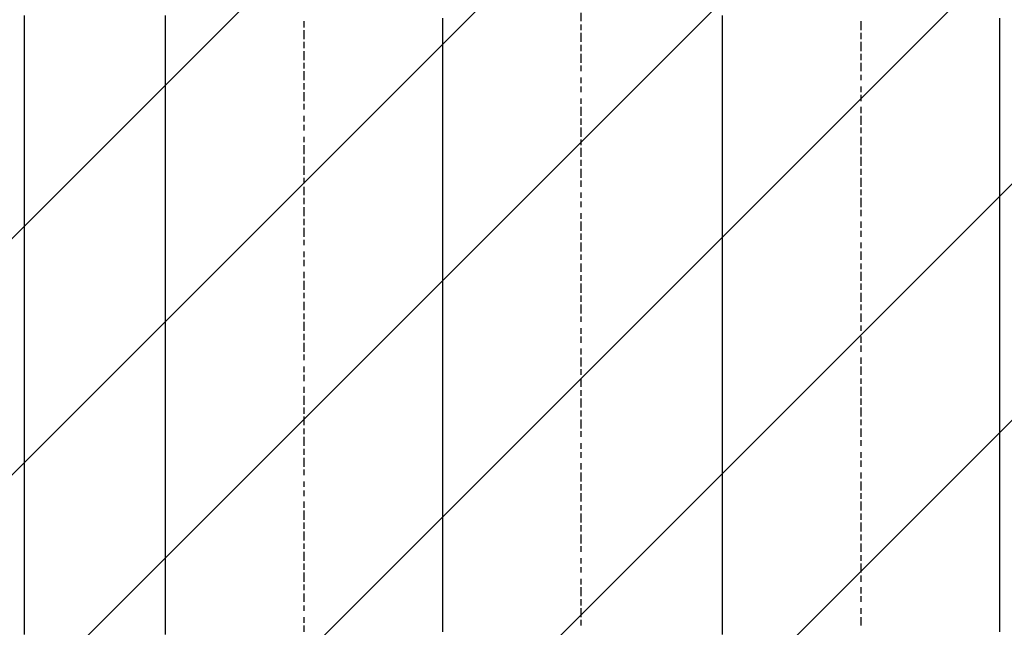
# Model space of a CAD drawing. Extents: x 997 to 109698, y 921 to 94021.
# Tile 473 of 656: x 34002 to 35416, y 41145 to 42018. Entities that reach past the tile are written whole.
import ezdxf

# ---------------------------------------------------------------- set-up
doc = ezdxf.new("R2010")
doc.units = 0
doc.header["$MEASUREMENT"] = 0
doc.layers.add('12', color=7, linetype='CONTINUOUS')
doc.layers.add('28', color=7, linetype='CONTINUOUS')

msp = doc.modelspace()

# ---------------------------------------------------------------- linework, layer by layer
at = {"layer": '12', "color": 1}
for p, q in [((34808.630503, 42015.563401), (34808.630503, 42027.563401)), ((34410.630503, 42006.563401), (34410.630503, 42015.563401)), ((34808.630503, 42002.563401), (34808.630503, 42010.563401)), ((35210.630503, 42002.563401), (35210.630503, 42015.563401)), ((34410.630503, 41989.563401), (34410.630503, 42002.563401)), ((34808.630503, 41985.563401), (34808.630503, 41998.563401)), ((35210.630503, 41989.563401), (35210.630503, 41998.563401)), ((34410.630503, 41976.563401), (34410.630503, 41985.563401)), ((35210.630503, 41972.563401), (35210.630503, 41985.563401)), ((34410.630503, 41959.563401), (34410.630503, 41972.563401)), ((34808.630503, 41972.563401), (34808.630503, 41981.563401)), ((34808.630503, 41955.563401), (34808.630503, 41968.563401)), ((35210.630503, 41959.563401), (35210.630503, 41968.563401)), ((34410.630503, 41947.563401), (34410.630503, 41955.563401)), ((35210.630503, 41943.563401), (35210.630503, 41955.563401)), ((34410.630503, 41930.563401), (34410.630503, 41943.563401)), ((34808.630503, 41943.563401), (34808.630503, 41951.563401)), ((34410.630503, 41917.563401), (34410.630503, 41926.563401)), ((34808.630503, 41926.563401), (34808.630503, 41934.563401)), ((35210.630503, 41930.563401), (35210.630503, 41938.563401)), ((34410.630503, 41900.563401), (34410.630503, 41913.563401)), ((34808.630503, 41913.563401), (34808.630503, 41921.563401)), ((35210.630503, 41913.563401), (35210.630503, 41921.563401)), ((34808.630503, 41896.563401), (34808.630503, 41904.563401)), ((35210.630503, 41900.563401), (35210.630503, 41909.563401)), ((34410.630503, 41888.563401), (34410.630503, 41896.563401)), ((34808.630503, 41879.563401), (34808.630503, 41892.563401)), ((35210.630503, 41883.563401), (35210.630503, 41892.563401)), ((34410.630503, 41871.563401), (34410.630503, 41879.563401)), ((34808.630503, 41866.563401), (34808.630503, 41875.563401)), ((35210.630503, 41866.563401), (35210.630503, 41879.563401)), ((34410.630503, 41858.563401), (34410.630503, 41866.563401)), ((34808.630503, 41849.563401), (34808.630503, 41862.563401)), ((35210.630503, 41854.563401), (35210.630503, 41862.563401)), ((34410.630503, 41841.563401), (34410.630503, 41849.563401)), ((34808.630503, 41837.563401), (34808.630503, 41845.563401)), ((35210.630503, 41837.563401), (35210.630503, 41849.563401)), ((34410.630503, 41824.563401), (34410.630503, 41837.563401)), ((34808.630503, 41820.563401), (34808.630503, 41833.563401)), ((35210.630503, 41824.563401), (35210.630503, 41833.563401)), ((34410.630503, 41811.563401), (34410.630503, 41820.563401)), ((34808.630503, 41807.563401), (34808.630503, 41816.563401)), ((35210.630503, 41807.563401), (35210.630503, 41820.563401)), ((34410.630503, 41794.563401), (34410.630503, 41807.563401)), ((34808.630503, 41790.563401), (34808.630503, 41803.563401)), ((35210.630503, 41794.563401), (35210.630503, 41803.563401)), ((34410.630503, 41782.563401), (34410.630503, 41790.563401)), ((34808.630503, 41777.563401), (34808.630503, 41786.563401)), ((35210.630503, 41777.563401), (35210.630503, 41790.563401)), ((34410.630503, 41765.563401), (34410.630503, 41777.563401)), ((34808.630503, 41761.563401), (34808.630503, 41769.563401)), ((35210.630503, 41765.563401), (35210.630503, 41773.563401)), ((34410.630503, 41752.563401), (34410.630503, 41761.563401)), ((34808.630503, 41748.563401), (34808.630503, 41756.563401)), ((35210.630503, 41748.563401), (35210.630503, 41761.563401)), ((34410.630503, 41735.563401), (34410.630503, 41748.563401)), ((35210.630503, 41735.563401), (35210.630503, 41744.563401)), ((34410.630503, 41722.563401), (34410.630503, 41731.563401)), ((34808.630503, 41731.563401), (34808.630503, 41739.563401)), ((34808.630503, 41714.563401), (34808.630503, 41727.563401)), ((35210.630503, 41718.563401), (35210.630503, 41727.563401)), ((34410.630503, 41705.563401), (34410.630503, 41718.563401)), ((35210.630503, 41705.563401), (35210.630503, 41714.563401)), ((34410.630503, 41693.563401), (34410.630503, 41701.563401)), ((34808.630503, 41701.563401), (34808.630503, 41710.563401)), ((34808.630503, 41684.563401), (34808.630503, 41697.563401)), ((35210.630503, 41689.563401), (35210.630503, 41697.563401)), ((34410.630503, 41676.563401), (34410.630503, 41684.563401)), ((34410.630503, 41663.563401), (34410.630503, 41672.563401)), ((34808.630503, 41672.563401), (34808.630503, 41680.563401)), ((35210.630503, 41672.563401), (35210.630503, 41684.563401)), ((34808.630503, 41655.563401), (34808.630503, 41667.563401)), ((35210.630503, 41659.563401), (35210.630503, 41667.563401)), ((34410.630503, 41646.563401), (34410.630503, 41655.563401)), ((34410.630503, 41629.563401), (34410.630503, 41642.563401)), ((34808.630503, 41642.563401), (34808.630503, 41650.563401)), ((35210.630503, 41642.563401), (35210.630503, 41655.563401)), ((34808.630503, 41625.563401), (34808.630503, 41638.563401)), ((35210.630503, 41629.563401), (35210.630503, 41638.563401)), ((34410.630503, 41617.563401), (34410.630503, 41625.563401)), ((34808.630503, 41612.563401), (34808.630503, 41621.563401)), ((35210.630503, 41612.563401), (35210.630503, 41625.563401)), ((34410.630503, 41600.563401), (34410.630503, 41612.563401)), ((34808.630503, 41595.563401), (34808.630503, 41608.563401)), ((35210.630503, 41600.563401), (35210.630503, 41608.563401)), ((34410.630503, 41587.563401), (34410.630503, 41595.563401)), ((34808.630503, 41583.563401), (34808.630503, 41591.563401)), ((35210.630503, 41583.563401), (35210.630503, 41595.563401)), ((34410.630503, 41570.563401), (34410.630503, 41583.563401)), ((34808.630503, 41566.563401), (34808.630503, 41574.563401)), ((35210.630503, 41570.563401), (35210.630503, 41578.563401)), ((34410.630503, 41557.563401), (34410.630503, 41566.563401)), ((34808.630503, 41553.563401), (34808.630503, 41562.563401)), ((35210.630503, 41553.563401), (35210.630503, 41562.563401)), ((34410.630503, 41540.563401), (34410.630503, 41553.563401)), ((34808.630503, 41536.563401), (34808.630503, 41545.563401)), ((35210.630503, 41540.563401), (35210.630503, 41549.563401)), ((34410.630503, 41528.563401), (34410.630503, 41536.563401)), ((34808.630503, 41519.563401), (34808.630503, 41532.563401)), ((35210.630503, 41523.563401), (35210.630503, 41532.563401)), ((34410.630503, 41511.563401), (34410.630503, 41519.563401)), ((34808.630503, 41507.563401), (34808.630503, 41515.563401)), ((35210.630503, 41507.563401), (35210.630503, 41519.563401)), ((34410.630503, 41498.563401), (34410.630503, 41507.563401)), ((34808.630503, 41490.563401), (34808.630503, 41502.563401)), ((35210.630503, 41494.563401), (35210.630503, 41502.563401)), ((34410.630503, 41481.563401), (34410.630503, 41490.563401)), ((35210.630503, 41477.563401), (35210.630503, 41490.563401)), ((34410.630503, 41464.563401), (34410.630503, 41477.563401)), ((34808.630503, 41477.563401), (34808.630503, 41485.563401)), ((34808.630503, 41460.563401), (34808.630503, 41473.563401)), ((35210.630503, 41464.563401), (35210.630503, 41473.563401)), ((34410.630503, 41451.563401), (34410.630503, 41460.563401)), ((35210.630503, 41447.563401), (35210.630503, 41460.563401)), ((34410.630503, 41435.563401), (34410.630503, 41447.563401)), ((34808.630503, 41447.563401), (34808.630503, 41456.563401)), ((34410.630503, 41422.563401), (34410.630503, 41430.563401)), ((34808.630503, 41430.563401), (34808.630503, 41443.563401)), ((35210.630503, 41435.563401), (35210.630503, 41443.563401)), ((35210.630503, 41418.563401), (35210.630503, 41430.563401)), ((34410.630503, 41405.563401), (34410.630503, 41418.563401)), ((34808.630503, 41418.563401), (34808.630503, 41426.563401)), ((34808.630503, 41401.563401), (34808.630503, 41409.563401)), ((35210.630503, 41405.563401), (35210.630503, 41413.563401)), ((34410.630503, 41392.563401), (34410.630503, 41401.563401)), ((34410.630503, 41375.563401), (34410.630503, 41388.563401)), ((34808.630503, 41388.563401), (34808.630503, 41396.563401)), ((35210.630503, 41388.563401), (35210.630503, 41396.563401)), ((34808.630503, 41371.563401), (34808.630503, 41380.563401)), ((35210.630503, 41375.563401), (35210.630503, 41384.563401)), ((34410.630503, 41363.563401), (34410.630503, 41371.563401)), ((34808.630503, 41354.563401), (34808.630503, 41367.563401)), ((35210.630503, 41358.563401), (35210.630503, 41367.563401)), ((34410.630503, 41346.563401), (34410.630503, 41354.563401)), ((34808.630503, 41341.563401), (34808.630503, 41350.563401)), ((35210.630503, 41341.563401), (35210.630503, 41354.563401)), ((34410.630503, 41333.563401), (34410.630503, 41341.563401)), ((34808.630503, 41325.563401), (34808.630503, 41337.563401)), ((35210.630503, 41329.563401), (35210.630503, 41337.563401)), ((34410.630503, 41316.563401), (34410.630503, 41325.563401)), ((34808.630503, 41312.563401), (34808.630503, 41320.563401)), ((35210.630503, 41312.563401), (35210.630503, 41325.563401)), ((34410.630503, 41299.563401), (34410.630503, 41312.563401)), ((34808.630503, 41295.563401), (34808.630503, 41308.563401)), ((35210.630503, 41299.563401), (35210.630503, 41308.563401)), ((34410.630503, 41286.563401), (34410.630503, 41295.563401)), ((34808.630503, 41282.563401), (34808.630503, 41291.563401)), ((35210.630503, 41282.563401), (35210.630503, 41295.563401)), ((34410.630503, 41269.563401), (34410.630503, 41282.563401)), ((34808.630503, 41265.563401), (34808.630503, 41278.563401)), ((35210.630503, 41269.563401), (35210.630503, 41278.563401)), ((34410.630503, 41257.563401), (34410.630503, 41265.563401)), ((34808.630503, 41253.563401), (34808.630503, 41261.563401)), ((35210.630503, 41253.563401), (35210.630503, 41265.563401)), ((34410.630503, 41240.563401), (34410.630503, 41253.563401)), ((35210.630503, 41240.563401), (35210.630503, 41248.563401)), ((34410.630503, 41227.563401), (34410.630503, 41236.563401)), ((34808.630503, 41236.563401), (34808.630503, 41244.563401)), ((35210.630503, 41223.563401), (35210.630503, 41236.563401)), ((34410.630503, 41210.563401), (34410.630503, 41223.563401)), ((34808.630503, 41223.563401), (34808.630503, 41231.563401)), ((35210.630503, 41210.563401), (35210.630503, 41219.563401)), ((34410.630503, 41198.563401), (34410.630503, 41206.563401)), ((34808.630503, 41206.563401), (34808.630503, 41214.563401)), ((34410.630503, 41181.563401), (34410.630503, 41193.563401)), ((34808.630503, 41189.563401), (34808.630503, 41202.563401)), ((35210.630503, 41193.563401), (35210.630503, 41202.563401)), ((34410.630503, 41168.563401), (34410.630503, 41176.563401)), ((34808.630503, 41176.563401), (34808.630503, 41185.563401)), ((35210.630503, 41181.563401), (35210.630503, 41189.563401)), ((34808.630503, 41159.563401), (34808.630503, 41172.563401)), ((35210.630503, 41164.563401), (35210.630503, 41172.563401)), ((34410.630503, 41151.563401), (34410.630503, 41159.563401)), ((34410.630503, 41138.563401), (34410.630503, 41147.563401)), ((34808.630503, 41147.563401), (34808.630503, 41155.563401)), ((35210.630503, 41147.563401), (35210.630503, 41159.563401))]:
    msp.add_line(p, q, dxfattribs=at)
at = {"layer": '12', "color": 5}
for p, q in [((34008.630503, 42023.563401), (34008.630503, 42015.563401)), ((34008.630503, 42015.563401), (34008.630503, 42006.563401)), ((34211.630503, 42015.563401), (34211.630503, 42023.563401)), ((34211.630503, 42006.563401), (34211.630503, 42015.563401)), ((34609.630503, 42006.563401), (34609.630503, 42019.563401)), ((35011.630503, 42015.563401), (35011.630503, 42023.563401)), ((35011.630503, 42006.563401), (35011.630503, 42015.563401)), ((35409.630503, 42006.563401), (35409.630503, 42019.563401)), ((34008.630503, 42006.563401), (34008.630503, 41993.563401)), ((34211.630503, 41993.563401), (34211.630503, 42006.563401)), ((34609.630503, 41998.563401), (34609.630503, 42006.563401)), ((34609.630503, 41989.563401), (34609.630503, 41998.563401)), ((35011.630503, 41993.563401), (35011.630503, 42006.563401)), ((35409.630503, 41998.563401), (35409.630503, 42006.563401)), ((35409.630503, 41989.563401), (35409.630503, 41998.563401)), ((34008.630503, 41993.563401), (34008.630503, 41985.563401)), ((34008.630503, 41985.563401), (34008.630503, 41976.563401)), ((34211.630503, 41985.563401), (34211.630503, 41993.563401)), ((34211.630503, 41976.563401), (34211.630503, 41985.563401)), ((34609.630503, 41976.563401), (34609.630503, 41989.563401)), ((35011.630503, 41985.563401), (35011.630503, 41993.563401)), ((35011.630503, 41976.563401), (35011.630503, 41985.563401)), ((35409.630503, 41976.563401), (35409.630503, 41989.563401)), ((34008.630503, 41976.563401), (34008.630503, 41964.563401)), ((34211.630503, 41964.563401), (34211.630503, 41976.563401)), ((34609.630503, 41968.563401), (34609.630503, 41976.563401)), ((34609.630503, 41955.563401), (34609.630503, 41968.563401)), ((35011.630503, 41964.563401), (35011.630503, 41976.563401)), ((35409.630503, 41968.563401), (35409.630503, 41976.563401)), ((35409.630503, 41955.563401), (35409.630503, 41968.563401)), ((34008.630503, 41964.563401), (34008.630503, 41955.563401)), ((34008.630503, 41955.563401), (34008.630503, 41947.563401)), ((34211.630503, 41955.563401), (34211.630503, 41964.563401)), ((34211.630503, 41947.563401), (34211.630503, 41955.563401)), ((34609.630503, 41947.563401), (34609.630503, 41955.563401)), ((35011.630503, 41955.563401), (35011.630503, 41964.563401)), ((35011.630503, 41947.563401), (35011.630503, 41955.563401)), ((35409.630503, 41947.563401), (35409.630503, 41955.563401)), ((34008.630503, 41947.563401), (34008.630503, 41934.563401)), ((34211.630503, 41934.563401), (34211.630503, 41947.563401)), ((34609.630503, 41938.563401), (34609.630503, 41947.563401)), ((35011.630503, 41934.563401), (35011.630503, 41947.563401)), ((35409.630503, 41938.563401), (35409.630503, 41947.563401)), ((34008.630503, 41934.563401), (34008.630503, 41926.563401)), ((34008.630503, 41926.563401), (34008.630503, 41913.563401)), ((34211.630503, 41926.563401), (34211.630503, 41934.563401)), ((34211.630503, 41913.563401), (34211.630503, 41926.563401)), ((34609.630503, 41926.563401), (34609.630503, 41938.563401)), ((34609.630503, 41917.563401), (34609.630503, 41926.563401)), ((35011.630503, 41926.563401), (35011.630503, 41934.563401)), ((35011.630503, 41913.563401), (35011.630503, 41926.563401)), ((35409.630503, 41926.563401), (35409.630503, 41938.563401)), ((35409.630503, 41917.563401), (35409.630503, 41926.563401)), ((34008.630503, 41913.563401), (34008.630503, 41904.563401)), ((34211.630503, 41904.563401), (34211.630503, 41913.563401)), ((34609.630503, 41909.563401), (34609.630503, 41917.563401)), ((35011.630503, 41904.563401), (35011.630503, 41913.563401)), ((35409.630503, 41909.563401), (35409.630503, 41917.563401)), ((34008.630503, 41904.563401), (34008.630503, 41896.563401)), ((34211.630503, 41896.563401), (34211.630503, 41904.563401)), ((34609.630503, 41896.563401), (34609.630503, 41909.563401)), ((35011.630503, 41896.563401), (35011.630503, 41904.563401)), ((35409.630503, 41896.563401), (35409.630503, 41909.563401)), ((34008.630503, 41896.563401), (34008.630503, 41883.563401)), ((34008.630503, 41883.563401), (34008.630503, 41875.563401)), ((34211.630503, 41883.563401), (34211.630503, 41896.563401)), ((34211.630503, 41875.563401), (34211.630503, 41883.563401)), ((34609.630503, 41888.563401), (34609.630503, 41896.563401)), ((34609.630503, 41879.563401), (34609.630503, 41888.563401)), ((35011.630503, 41883.563401), (35011.630503, 41896.563401)), ((35011.630503, 41875.563401), (35011.630503, 41883.563401)), ((35409.630503, 41888.563401), (35409.630503, 41896.563401)), ((35409.630503, 41879.563401), (35409.630503, 41888.563401)), ((34008.630503, 41875.563401), (34008.630503, 41866.563401)), ((34211.630503, 41866.563401), (34211.630503, 41875.563401)), ((34609.630503, 41866.563401), (34609.630503, 41879.563401)), ((35011.630503, 41866.563401), (35011.630503, 41875.563401)), ((35409.630503, 41866.563401), (35409.630503, 41879.563401)), ((34008.630503, 41866.563401), (34008.630503, 41854.563401)), ((34008.630503, 41854.563401), (34008.630503, 41845.563401)), ((34211.630503, 41854.563401), (34211.630503, 41866.563401)), ((34211.630503, 41845.563401), (34211.630503, 41854.563401)), ((34609.630503, 41858.563401), (34609.630503, 41866.563401)), ((34609.630503, 41849.563401), (34609.630503, 41858.563401)), ((35011.630503, 41854.563401), (35011.630503, 41866.563401)), ((35011.630503, 41845.563401), (35011.630503, 41854.563401)), ((35409.630503, 41858.563401), (35409.630503, 41866.563401)), ((35409.630503, 41845.563401), (35409.630503, 41858.563401)), ((34008.630503, 41845.563401), (34008.630503, 41837.563401)), ((34211.630503, 41837.563401), (34211.630503, 41845.563401)), ((34609.630503, 41837.563401), (34609.630503, 41849.563401)), ((35011.630503, 41837.563401), (35011.630503, 41845.563401)), ((35409.630503, 41837.563401), (35409.630503, 41845.563401)), ((34008.630503, 41837.563401), (34008.630503, 41824.563401)), ((34211.630503, 41824.563401), (34211.630503, 41837.563401)), ((34609.630503, 41828.563401), (34609.630503, 41837.563401)), ((34609.630503, 41816.563401), (34609.630503, 41828.563401)), ((35011.630503, 41824.563401), (35011.630503, 41837.563401)), ((35409.630503, 41828.563401), (35409.630503, 41837.563401)), ((35409.630503, 41816.563401), (35409.630503, 41828.563401)), ((34008.630503, 41824.563401), (34008.630503, 41816.563401)), ((34008.630503, 41816.563401), (34008.630503, 41803.563401)), ((34211.630503, 41816.563401), (34211.630503, 41824.563401)), ((34211.630503, 41803.563401), (34211.630503, 41816.563401)), ((34609.630503, 41807.563401), (34609.630503, 41816.563401)), ((35011.630503, 41816.563401), (35011.630503, 41824.563401)), ((35011.630503, 41803.563401), (35011.630503, 41816.563401)), ((35409.630503, 41807.563401), (35409.630503, 41816.563401)), ((34008.630503, 41803.563401), (34008.630503, 41794.563401)), ((34211.630503, 41794.563401), (34211.630503, 41803.563401)), ((34609.630503, 41799.563401), (34609.630503, 41807.563401)), ((34609.630503, 41786.563401), (34609.630503, 41799.563401)), ((35011.630503, 41794.563401), (35011.630503, 41803.563401)), ((35409.630503, 41799.563401), (35409.630503, 41807.563401)), ((35409.630503, 41786.563401), (35409.630503, 41799.563401)), ((34008.630503, 41794.563401), (34008.630503, 41786.563401)), ((34008.630503, 41786.563401), (34008.630503, 41773.563401)), ((34211.630503, 41786.563401), (34211.630503, 41794.563401)), ((34211.630503, 41773.563401), (34211.630503, 41786.563401)), ((34609.630503, 41777.563401), (34609.630503, 41786.563401)), ((35011.630503, 41786.563401), (35011.630503, 41794.563401)), ((35011.630503, 41773.563401), (35011.630503, 41786.563401)), ((35409.630503, 41777.563401), (35409.630503, 41786.563401)), ((34008.630503, 41773.563401), (34008.630503, 41765.563401)), ((34211.630503, 41765.563401), (34211.630503, 41773.563401)), ((34609.630503, 41769.563401), (34609.630503, 41777.563401)), ((34609.630503, 41756.563401), (34609.630503, 41769.563401)), ((35011.630503, 41765.563401), (35011.630503, 41773.563401)), ((35409.630503, 41769.563401), (35409.630503, 41777.563401)), ((35409.630503, 41756.563401), (35409.630503, 41769.563401)), ((34008.630503, 41765.563401), (34008.630503, 41756.563401)), ((34008.630503, 41756.563401), (34008.630503, 41744.563401)), ((34211.630503, 41756.563401), (34211.630503, 41765.563401)), ((34211.630503, 41744.563401), (34211.630503, 41756.563401)), ((34609.630503, 41748.563401), (34609.630503, 41756.563401)), ((35011.630503, 41756.563401), (35011.630503, 41765.563401)), ((35011.630503, 41744.563401), (35011.630503, 41756.563401)), ((35409.630503, 41748.563401), (35409.630503, 41756.563401)), ((34008.630503, 41744.563401), (34008.630503, 41735.563401)), ((34211.630503, 41735.563401), (34211.630503, 41744.563401)), ((34609.630503, 41739.563401), (34609.630503, 41748.563401)), ((35011.630503, 41735.563401), (35011.630503, 41744.563401)), ((35409.630503, 41735.563401), (35409.630503, 41748.563401)), ((34008.630503, 41735.563401), (34008.630503, 41727.563401)), ((34008.630503, 41727.563401), (34008.630503, 41714.563401)), ((34211.630503, 41727.563401), (34211.630503, 41735.563401)), ((34211.630503, 41714.563401), (34211.630503, 41727.563401)), ((34609.630503, 41727.563401), (34609.630503, 41739.563401)), ((34609.630503, 41718.563401), (34609.630503, 41727.563401)), ((35011.630503, 41727.563401), (35011.630503, 41735.563401)), ((35011.630503, 41714.563401), (35011.630503, 41727.563401)), ((35409.630503, 41727.563401), (35409.630503, 41735.563401)), ((35409.630503, 41718.563401), (35409.630503, 41727.563401)), ((34008.630503, 41714.563401), (34008.630503, 41705.563401)), ((34211.630503, 41705.563401), (34211.630503, 41714.563401)), ((34609.630503, 41705.563401), (34609.630503, 41718.563401)), ((35011.630503, 41705.563401), (35011.630503, 41714.563401)), ((35409.630503, 41705.563401), (35409.630503, 41718.563401)), ((34008.630503, 41705.563401), (34008.630503, 41697.563401)), ((34211.630503, 41697.563401), (34211.630503, 41705.563401)), ((34609.630503, 41697.563401), (34609.630503, 41705.563401)), ((35011.630503, 41693.563401), (35011.630503, 41705.563401)), ((35409.630503, 41697.563401), (35409.630503, 41705.563401)), ((34008.630503, 41697.563401), (34008.630503, 41684.563401)), ((34211.630503, 41684.563401), (34211.630503, 41697.563401)), ((34609.630503, 41689.563401), (34609.630503, 41697.563401)), ((34609.630503, 41676.563401), (34609.630503, 41689.563401)), ((35011.630503, 41684.563401), (35011.630503, 41693.563401)), ((35409.630503, 41689.563401), (35409.630503, 41697.563401)), ((35409.630503, 41676.563401), (35409.630503, 41689.563401)), ((34008.630503, 41684.563401), (34008.630503, 41676.563401)), ((34008.630503, 41676.563401), (34008.630503, 41663.563401)), ((34211.630503, 41676.563401), (34211.630503, 41684.563401)), ((34211.630503, 41663.563401), (34211.630503, 41676.563401)), ((34609.630503, 41667.563401), (34609.630503, 41676.563401)), ((35011.630503, 41676.563401), (35011.630503, 41684.563401)), ((35011.630503, 41663.563401), (35011.630503, 41676.563401)), ((35409.630503, 41667.563401), (35409.630503, 41676.563401)), ((34008.630503, 41663.563401), (34008.630503, 41655.563401)), ((34211.630503, 41655.563401), (34211.630503, 41663.563401)), ((34609.630503, 41659.563401), (34609.630503, 41667.563401)), ((34609.630503, 41646.563401), (34609.630503, 41659.563401)), ((35011.630503, 41655.563401), (35011.630503, 41663.563401)), ((35409.630503, 41659.563401), (35409.630503, 41667.563401)), ((35409.630503, 41646.563401), (35409.630503, 41659.563401)), ((34008.630503, 41655.563401), (34008.630503, 41646.563401)), ((34008.630503, 41646.563401), (34008.630503, 41634.563401)), ((34211.630503, 41646.563401), (34211.630503, 41655.563401)), ((34211.630503, 41634.563401), (34211.630503, 41646.563401)), ((34609.630503, 41638.563401), (34609.630503, 41646.563401)), ((35011.630503, 41646.563401), (35011.630503, 41655.563401)), ((35011.630503, 41634.563401), (35011.630503, 41646.563401)), ((35409.630503, 41638.563401), (35409.630503, 41646.563401)), ((34008.630503, 41634.563401), (34008.630503, 41625.563401)), ((34211.630503, 41625.563401), (34211.630503, 41634.563401)), ((34609.630503, 41629.563401), (34609.630503, 41638.563401)), ((34609.630503, 41617.563401), (34609.630503, 41629.563401)), ((35011.630503, 41625.563401), (35011.630503, 41634.563401)), ((35409.630503, 41625.563401), (35409.630503, 41638.563401)), ((34008.630503, 41625.563401), (34008.630503, 41617.563401)), ((34008.630503, 41617.563401), (34008.630503, 41604.563401)), ((34211.630503, 41617.563401), (34211.630503, 41625.563401)), ((34211.630503, 41604.563401), (34211.630503, 41617.563401)), ((34609.630503, 41608.563401), (34609.630503, 41617.563401)), ((35011.630503, 41617.563401), (35011.630503, 41625.563401)), ((35011.630503, 41604.563401), (35011.630503, 41617.563401)), ((35409.630503, 41617.563401), (35409.630503, 41625.563401)), ((35409.630503, 41608.563401), (35409.630503, 41617.563401)), ((34008.630503, 41604.563401), (34008.630503, 41595.563401)), ((34211.630503, 41595.563401), (34211.630503, 41604.563401)), ((34609.630503, 41595.563401), (34609.630503, 41608.563401)), ((35011.630503, 41595.563401), (35011.630503, 41604.563401)), ((35409.630503, 41595.563401), (35409.630503, 41608.563401)), ((34008.630503, 41595.563401), (34008.630503, 41587.563401)), ((34008.630503, 41587.563401), (34008.630503, 41574.563401)), ((34211.630503, 41587.563401), (34211.630503, 41595.563401)), ((34211.630503, 41574.563401), (34211.630503, 41587.563401)), ((34609.630503, 41587.563401), (34609.630503, 41595.563401)), ((34609.630503, 41578.563401), (34609.630503, 41587.563401)), ((35011.630503, 41583.563401), (35011.630503, 41595.563401)), ((35409.630503, 41587.563401), (35409.630503, 41595.563401)), ((35409.630503, 41578.563401), (35409.630503, 41587.563401)), ((34008.630503, 41574.563401), (34008.630503, 41566.563401)), ((34211.630503, 41566.563401), (34211.630503, 41574.563401)), ((34609.630503, 41566.563401), (34609.630503, 41578.563401)), ((35011.630503, 41574.563401), (35011.630503, 41583.563401)), ((35011.630503, 41566.563401), (35011.630503, 41574.563401)), ((35409.630503, 41566.563401), (35409.630503, 41578.563401)), ((34008.630503, 41566.563401), (34008.630503, 41553.563401)), ((34211.630503, 41553.563401), (34211.630503, 41566.563401)), ((34609.630503, 41557.563401), (34609.630503, 41566.563401)), ((34609.630503, 41549.563401), (34609.630503, 41557.563401)), ((35011.630503, 41553.563401), (35011.630503, 41566.563401)), ((35409.630503, 41557.563401), (35409.630503, 41566.563401)), ((35409.630503, 41549.563401), (35409.630503, 41557.563401)), ((34008.630503, 41553.563401), (34008.630503, 41545.563401)), ((34008.630503, 41545.563401), (34008.630503, 41536.563401)), ((34211.630503, 41545.563401), (34211.630503, 41553.563401)), ((34211.630503, 41536.563401), (34211.630503, 41545.563401)), ((34609.630503, 41536.563401), (34609.630503, 41549.563401)), ((35011.630503, 41545.563401), (35011.630503, 41553.563401)), ((35011.630503, 41536.563401), (35011.630503, 41545.563401)), ((35409.630503, 41536.563401), (35409.630503, 41549.563401)), ((34008.630503, 41536.563401), (34008.630503, 41523.563401)), ((34211.630503, 41523.563401), (34211.630503, 41536.563401)), ((34609.630503, 41528.563401), (34609.630503, 41536.563401)), ((35011.630503, 41523.563401), (35011.630503, 41536.563401)), ((35409.630503, 41528.563401), (35409.630503, 41536.563401)), ((34008.630503, 41523.563401), (34008.630503, 41515.563401)), ((34008.630503, 41515.563401), (34008.630503, 41507.563401)), ((34211.630503, 41515.563401), (34211.630503, 41523.563401)), ((34211.630503, 41507.563401), (34211.630503, 41515.563401)), ((34609.630503, 41519.563401), (34609.630503, 41528.563401)), ((34609.630503, 41507.563401), (34609.630503, 41519.563401)), ((35011.630503, 41515.563401), (35011.630503, 41523.563401)), ((35011.630503, 41507.563401), (35011.630503, 41515.563401)), ((35409.630503, 41519.563401), (35409.630503, 41528.563401)), ((35409.630503, 41507.563401), (35409.630503, 41519.563401)), ((34008.630503, 41507.563401), (34008.630503, 41494.563401)), ((34211.630503, 41494.563401), (34211.630503, 41507.563401)), ((34609.630503, 41498.563401), (34609.630503, 41507.563401)), ((35011.630503, 41494.563401), (35011.630503, 41507.563401)), ((35409.630503, 41498.563401), (35409.630503, 41507.563401)), ((34008.630503, 41494.563401), (34008.630503, 41485.563401)), ((34211.630503, 41485.563401), (34211.630503, 41494.563401)), ((34609.630503, 41485.563401), (34609.630503, 41498.563401)), ((35011.630503, 41485.563401), (35011.630503, 41494.563401)), ((35409.630503, 41485.563401), (35409.630503, 41498.563401)), ((34008.630503, 41485.563401), (34008.630503, 41477.563401)), ((34008.630503, 41477.563401), (34008.630503, 41464.563401)), ((34211.630503, 41477.563401), (34211.630503, 41485.563401)), ((34211.630503, 41464.563401), (34211.630503, 41477.563401)), ((34609.630503, 41477.563401), (34609.630503, 41485.563401)), ((34609.630503, 41468.563401), (34609.630503, 41477.563401)), ((35011.630503, 41473.563401), (35011.630503, 41485.563401)), ((35011.630503, 41464.563401), (35011.630503, 41473.563401)), ((35409.630503, 41477.563401), (35409.630503, 41485.563401)), ((35409.630503, 41468.563401), (35409.630503, 41477.563401)), ((34008.630503, 41464.563401), (34008.630503, 41456.563401)), ((34211.630503, 41456.563401), (34211.630503, 41464.563401)), ((34609.630503, 41456.563401), (34609.630503, 41468.563401)), ((35011.630503, 41456.563401), (35011.630503, 41464.563401)), ((35409.630503, 41456.563401), (35409.630503, 41468.563401)), ((34008.630503, 41456.563401), (34008.630503, 41443.563401)), ((34211.630503, 41443.563401), (34211.630503, 41456.563401)), ((34609.630503, 41447.563401), (34609.630503, 41456.563401)), ((34609.630503, 41439.563401), (34609.630503, 41447.563401)), ((35011.630503, 41443.563401), (35011.630503, 41456.563401)), ((35409.630503, 41447.563401), (35409.630503, 41456.563401)), ((35409.630503, 41439.563401), (35409.630503, 41447.563401)), ((34008.630503, 41443.563401), (34008.630503, 41435.563401)), ((34008.630503, 41435.563401), (34008.630503, 41426.563401)), ((34211.630503, 41435.563401), (34211.630503, 41443.563401)), ((34211.630503, 41426.563401), (34211.630503, 41435.563401)), ((34609.630503, 41426.563401), (34609.630503, 41439.563401)), ((35011.630503, 41435.563401), (35011.630503, 41443.563401)), ((35011.630503, 41426.563401), (35011.630503, 41435.563401)), ((35409.630503, 41426.563401), (35409.630503, 41439.563401)), ((34008.630503, 41426.563401), (34008.630503, 41413.563401)), ((34211.630503, 41413.563401), (34211.630503, 41426.563401)), ((34609.630503, 41418.563401), (34609.630503, 41426.563401)), ((34609.630503, 41409.563401), (34609.630503, 41418.563401)), ((35011.630503, 41413.563401), (35011.630503, 41426.563401)), ((35409.630503, 41418.563401), (35409.630503, 41426.563401)), ((35409.630503, 41409.563401), (35409.630503, 41418.563401)), ((34008.630503, 41413.563401), (34008.630503, 41405.563401)), ((34008.630503, 41405.563401), (34008.630503, 41396.563401)), ((34211.630503, 41405.563401), (34211.630503, 41413.563401)), ((34211.630503, 41396.563401), (34211.630503, 41405.563401)), ((34609.630503, 41396.563401), (34609.630503, 41409.563401)), ((35011.630503, 41405.563401), (35011.630503, 41413.563401)), ((35011.630503, 41396.563401), (35011.630503, 41405.563401)), ((35409.630503, 41396.563401), (35409.630503, 41409.563401)), ((34008.630503, 41396.563401), (34008.630503, 41384.563401)), ((34211.630503, 41384.563401), (34211.630503, 41396.563401)), ((34609.630503, 41388.563401), (34609.630503, 41396.563401)), ((34609.630503, 41375.563401), (34609.630503, 41388.563401)), ((35011.630503, 41384.563401), (35011.630503, 41396.563401)), ((35409.630503, 41388.563401), (35409.630503, 41396.563401)), ((35409.630503, 41375.563401), (35409.630503, 41388.563401)), ((34008.630503, 41384.563401), (34008.630503, 41375.563401)), ((34008.630503, 41375.563401), (34008.630503, 41367.563401)), ((34211.630503, 41375.563401), (34211.630503, 41384.563401)), ((34211.630503, 41367.563401), (34211.630503, 41375.563401)), ((34609.630503, 41367.563401), (34609.630503, 41375.563401)), ((35011.630503, 41375.563401), (35011.630503, 41384.563401)), ((35011.630503, 41367.563401), (35011.630503, 41375.563401)), ((35409.630503, 41367.563401), (35409.630503, 41375.563401)), ((34008.630503, 41367.563401), (34008.630503, 41354.563401)), ((34211.630503, 41354.563401), (34211.630503, 41367.563401)), ((34609.630503, 41358.563401), (34609.630503, 41367.563401)), ((35011.630503, 41354.563401), (35011.630503, 41367.563401)), ((35409.630503, 41358.563401), (35409.630503, 41367.563401)), ((34008.630503, 41354.563401), (34008.630503, 41346.563401)), ((34008.630503, 41346.563401), (34008.630503, 41333.563401)), ((34211.630503, 41346.563401), (34211.630503, 41354.563401)), ((34211.630503, 41333.563401), (34211.630503, 41346.563401)), ((34609.630503, 41346.563401), (34609.630503, 41358.563401)), ((34609.630503, 41337.563401), (34609.630503, 41346.563401)), ((35011.630503, 41346.563401), (35011.630503, 41354.563401)), ((35011.630503, 41333.563401), (35011.630503, 41346.563401)), ((35409.630503, 41346.563401), (35409.630503, 41358.563401)), ((35409.630503, 41337.563401), (35409.630503, 41346.563401)), ((34008.630503, 41333.563401), (34008.630503, 41325.563401)), ((34211.630503, 41325.563401), (34211.630503, 41333.563401)), ((34609.630503, 41329.563401), (34609.630503, 41337.563401)), ((35011.630503, 41325.563401), (35011.630503, 41333.563401)), ((35409.630503, 41329.563401), (35409.630503, 41337.563401)), ((34008.630503, 41325.563401), (34008.630503, 41316.563401)), ((34211.630503, 41316.563401), (34211.630503, 41325.563401)), ((34609.630503, 41316.563401), (34609.630503, 41329.563401)), ((35011.630503, 41316.563401), (35011.630503, 41325.563401)), ((35409.630503, 41316.563401), (35409.630503, 41329.563401)), ((34008.630503, 41316.563401), (34008.630503, 41303.563401)), ((34008.630503, 41303.563401), (34008.630503, 41295.563401)), ((34211.630503, 41303.563401), (34211.630503, 41316.563401)), ((34211.630503, 41295.563401), (34211.630503, 41303.563401)), ((34609.630503, 41308.563401), (34609.630503, 41316.563401)), ((34609.630503, 41299.563401), (34609.630503, 41308.563401)), ((35011.630503, 41303.563401), (35011.630503, 41316.563401)), ((35011.630503, 41295.563401), (35011.630503, 41303.563401)), ((35409.630503, 41308.563401), (35409.630503, 41316.563401)), ((35409.630503, 41299.563401), (35409.630503, 41308.563401)), ((34008.630503, 41295.563401), (34008.630503, 41286.563401)), ((34211.630503, 41286.563401), (34211.630503, 41295.563401)), ((34609.630503, 41286.563401), (34609.630503, 41299.563401)), ((35011.630503, 41286.563401), (35011.630503, 41295.563401)), ((35409.630503, 41286.563401), (35409.630503, 41299.563401)), ((34008.630503, 41286.563401), (34008.630503, 41274.563401)), ((34211.630503, 41274.563401), (34211.630503, 41286.563401)), ((34609.630503, 41278.563401), (34609.630503, 41286.563401)), ((34609.630503, 41269.563401), (34609.630503, 41278.563401)), ((35011.630503, 41274.563401), (35011.630503, 41286.563401)), ((35409.630503, 41278.563401), (35409.630503, 41286.563401)), ((35409.630503, 41265.563401), (35409.630503, 41278.563401)), ((34008.630503, 41274.563401), (34008.630503, 41265.563401)), ((34008.630503, 41265.563401), (34008.630503, 41257.563401)), ((34211.630503, 41265.563401), (34211.630503, 41274.563401)), ((34211.630503, 41257.563401), (34211.630503, 41265.563401)), ((34609.630503, 41257.563401), (34609.630503, 41269.563401)), ((35011.630503, 41265.563401), (35011.630503, 41274.563401)), ((35011.630503, 41257.563401), (35011.630503, 41265.563401)), ((35409.630503, 41257.563401), (35409.630503, 41265.563401)), ((34008.630503, 41257.563401), (34008.630503, 41244.563401)), ((34211.630503, 41244.563401), (34211.630503, 41257.563401)), ((34609.630503, 41248.563401), (34609.630503, 41257.563401)), ((34609.630503, 41236.563401), (34609.630503, 41248.563401)), ((35011.630503, 41244.563401), (35011.630503, 41257.563401)), ((35409.630503, 41248.563401), (35409.630503, 41257.563401)), ((35409.630503, 41236.563401), (35409.630503, 41248.563401)), ((34008.630503, 41244.563401), (34008.630503, 41236.563401)), ((34008.630503, 41236.563401), (34008.630503, 41223.563401)), ((34211.630503, 41236.563401), (34211.630503, 41244.563401)), ((34211.630503, 41223.563401), (34211.630503, 41236.563401)), ((34609.630503, 41227.563401), (34609.630503, 41236.563401)), ((35011.630503, 41236.563401), (35011.630503, 41244.563401)), ((35011.630503, 41223.563401), (35011.630503, 41236.563401)), ((35409.630503, 41227.563401), (35409.630503, 41236.563401)), ((34008.630503, 41223.563401), (34008.630503, 41214.563401)), ((34211.630503, 41214.563401), (34211.630503, 41223.563401)), ((34609.630503, 41219.563401), (34609.630503, 41227.563401)), ((34609.630503, 41206.563401), (34609.630503, 41219.563401)), ((35011.630503, 41214.563401), (35011.630503, 41223.563401)), ((35409.630503, 41219.563401), (35409.630503, 41227.563401)), ((35409.630503, 41206.563401), (35409.630503, 41219.563401)), ((34008.630503, 41214.563401), (34008.630503, 41206.563401)), ((34008.630503, 41206.563401), (34008.630503, 41193.563401)), ((34211.630503, 41206.563401), (34211.630503, 41214.563401)), ((34211.630503, 41193.563401), (34211.630503, 41206.563401)), ((34609.630503, 41198.563401), (34609.630503, 41206.563401)), ((35011.630503, 41206.563401), (35011.630503, 41214.563401)), ((35011.630503, 41193.563401), (35011.630503, 41206.563401)), ((35409.630503, 41198.563401), (35409.630503, 41206.563401)), ((34008.630503, 41193.563401), (34008.630503, 41185.563401)), ((34211.630503, 41185.563401), (34211.630503, 41193.563401)), ((34609.630503, 41189.563401), (34609.630503, 41198.563401)), ((35011.630503, 41185.563401), (35011.630503, 41193.563401)), ((35409.630503, 41189.563401), (35409.630503, 41198.563401)), ((34008.630503, 41185.563401), (34008.630503, 41176.563401)), ((34008.630503, 41176.563401), (34008.630503, 41164.563401)), ((34211.630503, 41176.563401), (34211.630503, 41185.563401)), ((34211.630503, 41164.563401), (34211.630503, 41176.563401)), ((34609.630503, 41176.563401), (34609.630503, 41189.563401)), ((34609.630503, 41168.563401), (34609.630503, 41176.563401)), ((35011.630503, 41176.563401), (35011.630503, 41185.563401)), ((35011.630503, 41164.563401), (35011.630503, 41176.563401)), ((35409.630503, 41176.563401), (35409.630503, 41189.563401)), ((35409.630503, 41168.563401), (35409.630503, 41176.563401)), ((34008.630503, 41164.563401), (34008.630503, 41155.563401)), ((34211.630503, 41155.563401), (34211.630503, 41164.563401)), ((34609.630503, 41159.563401), (34609.630503, 41168.563401)), ((35011.630503, 41155.563401), (35011.630503, 41164.563401)), ((35409.630503, 41155.563401), (35409.630503, 41168.563401)), ((34008.630503, 41155.563401), (34008.630503, 41147.563401)), ((34008.630503, 41147.563401), (34008.630503, 41134.563401)), ((34211.630503, 41147.563401), (34211.630503, 41155.563401)), ((34211.630503, 41134.563401), (34211.630503, 41147.563401)), ((34609.630503, 41147.563401), (34609.630503, 41159.563401)), ((34609.630503, 41138.563401), (34609.630503, 41147.563401)), ((35011.630503, 41147.563401), (35011.630503, 41155.563401)), ((35011.630503, 41134.563401), (35011.630503, 41147.563401)), ((35409.630503, 41147.563401), (35409.630503, 41155.563401)), ((35409.630503, 41138.563401), (35409.630503, 41147.563401))]:
    msp.add_line(p, q, dxfattribs=at)
at = {"layer": '28', "color": 2}
for p, q in [((27658.532321, 35370.953237), (36822.636205, 44535.057122)), ((27997.943576, 35370.953237), (36822.636205, 44195.645867)), ((28337.354831, 35370.953237), (36822.636205, 43856.234612)), ((28676.766086, 35370.953237), (36822.636205, 43516.823357)), ((29016.177341, 35370.953237), (36822.636205, 43177.412102)), ((29355.588596, 35370.953237), (36822.636205, 42838.000847))]:
    msp.add_line(p, q, dxfattribs=at)

doc.saveas('drawing.dxf')
